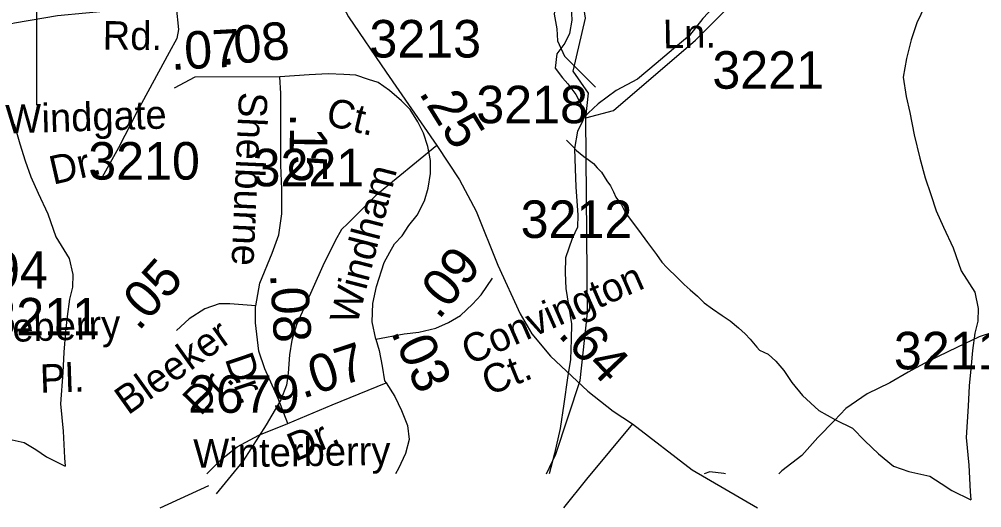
# Model space of a CAD drawing. Extents: x 2169602 to 2449496, y 721995 to 810662.
# Drawn here: x 2426518 to 2429723, y 758895 to 760521 of the extents above; entities that cross this region are included whole.
import ezdxf

# ---------------------------------------------------------------- set-up
doc = ezdxf.new("R2010")
doc.units = 0
doc.layers.add('Default', color=7, linetype='Continuous')

msp = doc.modelspace()

# ---------------------------------------------------------------- linework, layer by layer
at = {"layer": 'Default'}
for points in [[(2428405.2, 760193.6), (2428413.2, 760275.5), (2428362.1, 760348.7), (2428403.1, 760525), (2428377.3, 760699.4), (2428192.1, 760965.6), (2427630.3, 761419.8), (2427480.2, 761475.4), (2427446.1, 761535.1), (2427444.3, 761869.7), (2427468.3, 762036.5), (2427464.2, 762643.5), (2427144.3, 763066.6), (2427109.3, 763280.5), (2427115.2, 763631.4), (2427056.4, 763747.3), (2426930.3, 763956.6), (2426917.3, 764612.9), (2426875.3, 764695.8), (2426874.3, 764820.5), (2426849.3, 764847.2), (2426848.2, 764971.8), (2427160.3, 765647.8), (2427149.3, 765923.5)], [(2428405.2, 760193.6), (2428497.2, 760218), (2428770.2, 760451.9), (2429192.2, 760873), (2429325.2, 760949), (2429623.2, 761241.4), (2429797.3, 761359.2), (2430209.2, 761905.2), (2430316.3, 762214.7), (2430343.1, 763070.2), (2430438.3, 763714.5), (2430420.2, 764019.9), (2430617.3, 764406.2), (2431062.2, 765092.5), (2431119.3, 765284.9), (2431117.2, 765517.8), (2431033.3, 765624.5), (2430983.3, 765648.5)], [(2429771, 761440.2), (2429711.3, 761347.8), (2429681.8, 761305.6), (2429628.1, 761263.4), (2429556.7, 761224.7), (2429490.9, 761164.5), (2429437.8, 761089.8), (2429348, 761005.6), (2429306.6, 760961.2), (2429269, 760926.7), (2429209, 760882.6), (2429131.5, 760820.1), (2429030, 760757.2), (2428966.2, 760702.7), (2428918.8, 760650.7), (2428845, 760578.3), (2428793.9, 760523.5), (2428750.1, 760467.6), (2428696.3, 760423), (2428638.5, 760374.6), (2428577.2, 760322.2), (2428505.8, 760283.9), (2428445.8, 760239.5), (2428395.9, 760193.1)], [(2428034, 761110.4), (2428055.7, 761088.5), (2428102.3, 761030.8), (2428140.6, 760983.2), (2428187.2, 760923.4), (2428221.6, 760877.6), (2428256.1, 760816.1), (2428292.4, 760756.3), (2428321.1, 760698.4), (2428348.8, 760632.6), (2428355.3, 760562.6), (2428358, 760518.8), (2428350.2, 760474.6), (2428334.6, 760442.4), (2428308.6, 760406.6), (2428303, 760358.3), (2428327.2, 760326.7), (2428345.1, 760306.6), (2428371.5, 760270.9), (2428391.8, 760233), (2428398, 760205.3), (2428395.9, 760193.1)], [(2426886.2, 760818.6), (2426575.6, 760617.9), (2426575.6, 760235.5)], [(2428451, 760819.2), (2428433.2, 760792), (2428373.3, 760711.9), (2428333.9, 760640.9), (2428305.8, 760579.9), (2428299.5, 760538.9), (2428307.7, 760489.8), (2428310.5, 760449.8), (2428333.3, 760398.7), (2428437.1, 760295)], [(2427574.8, 760603), (2427613.8, 760529.9), (2427739.7, 760345.5), (2427908.9, 760100.6), (2427983.6, 759986.5), (2428039.2, 759882.1), (2428111.4, 759702.6), (2428186, 759540.7), (2428225, 759474.3), (2428286.5, 759399.2), (2428411.3, 759283.1), (2428495.2, 759216.8), (2428560.6, 759173.9), (2428758.6, 759021.7), (2428976, 758895)], [(2425010.3, 759908), (2425070.1, 759951.6), (2425382.4, 760113.1), (2425591.2, 760197.8), (2425787.4, 760274), (2425958.2, 760330.4), (2426165.6, 760402.4), (2426371.3, 760480.3), (2426501.5, 760509.7), (2426645.5, 760533.6), (2426833.2, 760552), (2427040.6, 760563.3), (2427134.5, 760563.6)], [(2427040.6, 760563.3), (2427047.7, 760487.1), (2427042.1, 760457.4), (2427016.7, 760410.9), (2426910.8, 760214.7), (2426848.7, 760093.3), (2426788, 759986.1)], [(2429533.3, 760565.2), (2429507.6, 760509.1), (2429488.2, 760452.8), (2429472.8, 760390.6), (2429461.1, 760328.7), (2429471.3, 760264.7), (2429484.1, 760210.9), (2429498.4, 760136.9), (2429516.9, 760059.1), (2429535.3, 759993.4), (2429553.6, 759937.5), (2429571.8, 759883.7), (2429596.4, 759829.6), (2429628.6, 759760.3), (2429655.1, 759684.1), (2429699.8, 759612.5), (2429711.9, 759558.7), (2429710.4, 759516.7), (2429700.8, 759476.8), (2429693, 759418.8), (2429687.5, 759368.5), (2429681.7, 759300.4), (2429678.5, 759232.8), (2429670.9, 759128.4), (2429679.9, 759036.6), (2429684.4, 758948.8), (2429686.4, 758920.9)], [(2427385.8, 760329.4), (2427102.3, 760329), (2427033.8, 760291.5)], [(2427305.1, 759567.2), (2427318.8, 759643.1), (2427360.4, 759742.7), (2427382.4, 759803.7), (2427392.4, 759873.4), (2427392.4, 759955.5), (2427389.1, 760035.9), (2427389.1, 760274.2), (2427385.8, 760329.4)], [(2427705.3, 759456.2), (2427705.1, 759456.8), (2427692.6, 759513.7), (2427694.7, 759574.7), (2427707.4, 759631.5), (2427733, 759711.7), (2427751.9, 759746.4), (2427767.7, 759773.2), (2427792.9, 759800), (2427815, 759834.8), (2427843.3, 759869.5), (2427867.1, 759916.8), (2427879.8, 759959.4), (2427887.6, 760008.4), (2427887.6, 760050.9), (2427878.2, 760098.3), (2427863.8, 760142.5), (2427845.2, 760180.3), (2427819.7, 760221.4), (2427791.2, 760249.7), (2427750.4, 760284.5), (2427712.5, 760311.3), (2427680.9, 760320.7), (2427638.3, 760335), (2427598.9, 760338.1), (2427546.8, 760339.7), (2427483.7, 760336.6), (2427385.8, 760329.4)], [(2426501, 760171.9), (2426519.5, 760106.2), (2426537.7, 760050.4), (2426556, 759996.5), (2426580.6, 759942.5), (2426612.8, 759873.1), (2426639.3, 759796.9), (2426684, 759725.3), (2426696, 759671.5), (2426694.6, 759629.5), (2426685, 759589.6), (2426677.2, 759531.6), (2426671.6, 759481.3), (2426665.9, 759413.3), (2426662.6, 759345.6), (2426655, 759241.3), (2426664.1, 759149.5), (2426668.6, 759061.6), (2426670.6, 759033.7)], [(2428273.4, 759007.9), (2428305.1, 759073.9), (2428386.3, 759318.2), (2428410.3, 759544.1), (2428405.2, 760193.6)], [(2428395.9, 760193.1), (2428394.3, 760183.2), (2428376.7, 760148.9), (2428367, 760090.8), (2428369.3, 760023.1), (2428371.5, 759963.1), (2428378.5, 759869.1), (2428376.5, 759829.3), (2428358.6, 759791), (2428337.3, 759726.9), (2428335.9, 759676.9), (2428338.3, 759625), (2428356.8, 759507), (2428355.3, 759454.9), (2428353.7, 759389), (2428343.8, 759327.2), (2428330.9, 759241.2), (2428319.2, 759159), (2428299.8, 759075.1), (2428282.8, 759007.9)], [(2427908.9, 760100.6), (2427705.4, 759934.6), (2427612.2, 759841.4), (2427591.1, 759821.6), (2427569.9, 759783.5), (2427529, 759700.3), (2427441.5, 759504.1), (2427425.9, 759453.3), (2427417.5, 759403.9), (2427413.2, 759343.2), (2427407.6, 759303.7), (2427389.2, 759254.3), (2427339.8, 759171), (2427263.6, 759051.1), (2427173.3, 758941)], [(2428340.3, 760118.4), (2428362, 760096.4), (2428374.1, 760084.5), (2428398.3, 760064.6), (2428412.5, 760054.8), (2428430.1, 760040.7), (2428442.6, 760026.7), (2428456.5, 760012.8), (2428475, 759983.3), (2428486.7, 759967.3), (2428496.9, 759947.1), (2428505.1, 759929.2), (2428523.2, 759903.4), (2428537.1, 759877.3), (2428555.4, 759851.5), (2428579.6, 759819.8), (2428609.9, 759777.9), (2428640.3, 759738.1), (2428658.1, 759712.2), (2428674.1, 759694.4), (2428710.2, 759660.6), (2428732.5, 759638.5), (2428752.4, 759620.9), (2428776.8, 759599), (2428798.8, 759577), (2428826.9, 759557.4), (2428858.9, 759535.5), (2428885.3, 759517.7), (2428913.2, 759494), (2428935.3, 759474), (2428951.5, 759456.2), (2428973.7, 759430.1), (2428983.3, 759420.1)], [(2427705.3, 759456.2), (2427799.8, 759473.7), (2427848.2, 759480), (2427905, 759492.6), (2427947.1, 759511.5), (2427987.1, 759534.8), (2428027, 759572.6), (2428056.6, 759604.1), (2428094.3, 759658.9)], [(2427305.1, 759567.2), (2427219.1, 759573.9), (2427183, 759573.9), (2427136.1, 759557.3), (2427083.4, 759524), (2427041.8, 759485.3)], [(2427412.5, 759175.8), (2427379.5, 759258.3), (2427335.4, 759358), (2427315.9, 759416.1), (2427304.8, 759510.3), (2427304.8, 759565.6), (2427305.1, 759567.2)], [(2425967.5, 759533), (2425995.8, 759519), (2426021.8, 759496.4), (2426048.1, 759464.8), (2426074.5, 759424.7), (2426110.6, 759381.5), (2426165, 759332), (2426220.7, 759300.4), (2426277.3, 759272.8), (2426317.7, 759231), (2426363.9, 759187.5), (2426413.9, 759145.9), (2426464.1, 759128.2), (2426534.3, 759112.7), (2426572.8, 759089), (2426608.3, 759065), (2426670.6, 759033.7)], [(2429810.6, 759495), (2429714.8, 759464.5), (2429640.8, 759428.2), (2429545.5, 759383.4), (2429477.8, 759347), (2429417.7, 759310.6), (2429341.8, 759274.2), (2429270.5, 759225.4), (2429232.7, 759185.2), (2429177, 759128.8), (2429123.7, 759068.7), (2429057.8, 759018.2), (2429047.9, 759007.9)], [(2427705.3, 759456.2), (2427715.8, 759419), (2427726.2, 759366.4), (2427734.6, 759318), (2427739.6, 759310.4)], [(2428983.3, 759420.1), (2429011.6, 759406.1), (2429037.7, 759383.5), (2429063.9, 759352), (2429090.4, 759311.9), (2429126.5, 759268.7), (2429180.8, 759219.1), (2429236.6, 759187.6), (2429293.2, 759160), (2429333.6, 759118.2), (2429379.7, 759074.7), (2429429.7, 759033), (2429480, 759015.4), (2429550.1, 758999.9), (2429588.6, 758976.2), (2429624.1, 758952.2), (2429686.4, 758920.9)], [(2427412.5, 759175.8), (2427560.1, 759238), (2427739.6, 759310.4)], [(2427739.6, 759310.4), (2427768.3, 759265.4), (2427791.2, 759219.1), (2427810.3, 759168.6), (2427816.7, 759122.3), (2427804.2, 759076.1), (2427780.8, 759025.6), (2427770.6, 759007.9)], [(2427142.2, 759007.9), (2427190.8, 759056.7), (2427243.7, 759098.3), (2427315.5, 759137), (2427412.5, 759175.8)], [(2428560.6, 759173.9), (2428406.8, 758990.4), (2428330.7, 758895)], [(2428869.5, 759007.9), (2428864.3, 759008.9), (2428817.9, 759014.7), (2428799.3, 759007.9)], [(2426986.7, 758895), (2427149.1, 758968.9)]]:
    msp.add_lwpolyline(points, dxfattribs=at)

# ---------------------------------------------------------------- texts
for s, height, rotation, p in [('Rd.', 95, 359.505, (2426795.2, 760420.5)), (' Ln.', 95, 0.9898, (2428626.8, 760424)), ('.07', 125, 3.1401, (2427024.1, 760352.2)), ('.08', 125, 5.618, (2427191.2, 760368.1)), ('Shelburne', 95, 267.5069, (2427249.9, 760280.7)), ('.25', 125, 301.8418, (2427846.6, 760276.4)), ('Windgate ', 95, 1.7914, (2426473.3, 760141)), ('Ct.', 95, 346.5883, (2427534.5, 760170.3)), ('.15', 125, 269.4531, (2427419.6, 760209.3)), ('Dr.', 95, 12.9056, (2426630.4, 759970.2)), ('Windham', 95, 75.5243, (2427642.5, 759500.8)), ('.09', 125, 50.8891, (2427914.9, 759518.1)), ('.05', 125, 48.1401, (2426915.1, 759480.4)), ('Convington', 95, 23.7344, (2428017.5, 759369.2)), ('.08', 125, 273.4161, (2427352.9, 759673.7)), ('Juneberry', 95, 1.9181, (2426291.2, 759440.4)), ('Bleeker', 95, 35.5147, (2426879.8, 759201.5)), ('.64', 125, 313.4527, (2428308.5, 759469.2)), ('.03', 125, 293.8764, (2427753.8, 759480.5)), ('.07', 125, 18.2282, (2427461.4, 759257.6)), ('Dr.', 95, 288.7039, (2427201.5, 759391.2)), ('Pl.', 95, 1.9181, (2426587.9, 759277.3)), ('Ct.', 95, 22.0009, (2428082.6, 759267.2)), ('Dr.', 95, 45.636, (2427121, 759197.9)), ('Dr.', 95, 22.9856, (2427436.1, 759047.3)), ('Winterberry', 95, 0.8354, (2427098.2, 759028.1))]:
    msp.add_text(s, height=height, rotation=rotation, dxfattribs=at).set_placement(p)
for s, p in [('3213', (2427684, 760394.1)), ('3221', (2428826, 760290.2)), ('3218', (2428039.8, 760175.2)), ('3210', (2426747.4, 759987.6)), ('3221', (2427294.7, 759965.3)), ('3212', (2428187.5, 759793.3)), ('2994', (2426241, 759624.3)), ('3211', (2426414.7, 759468.6)), ('3211', (2429430.6, 759355.8)), ('2679', (2427079.8, 759211.1))]:
    msp.add_text(s, height=125, dxfattribs=at).set_placement(p)

doc.saveas('drawing.dxf')
